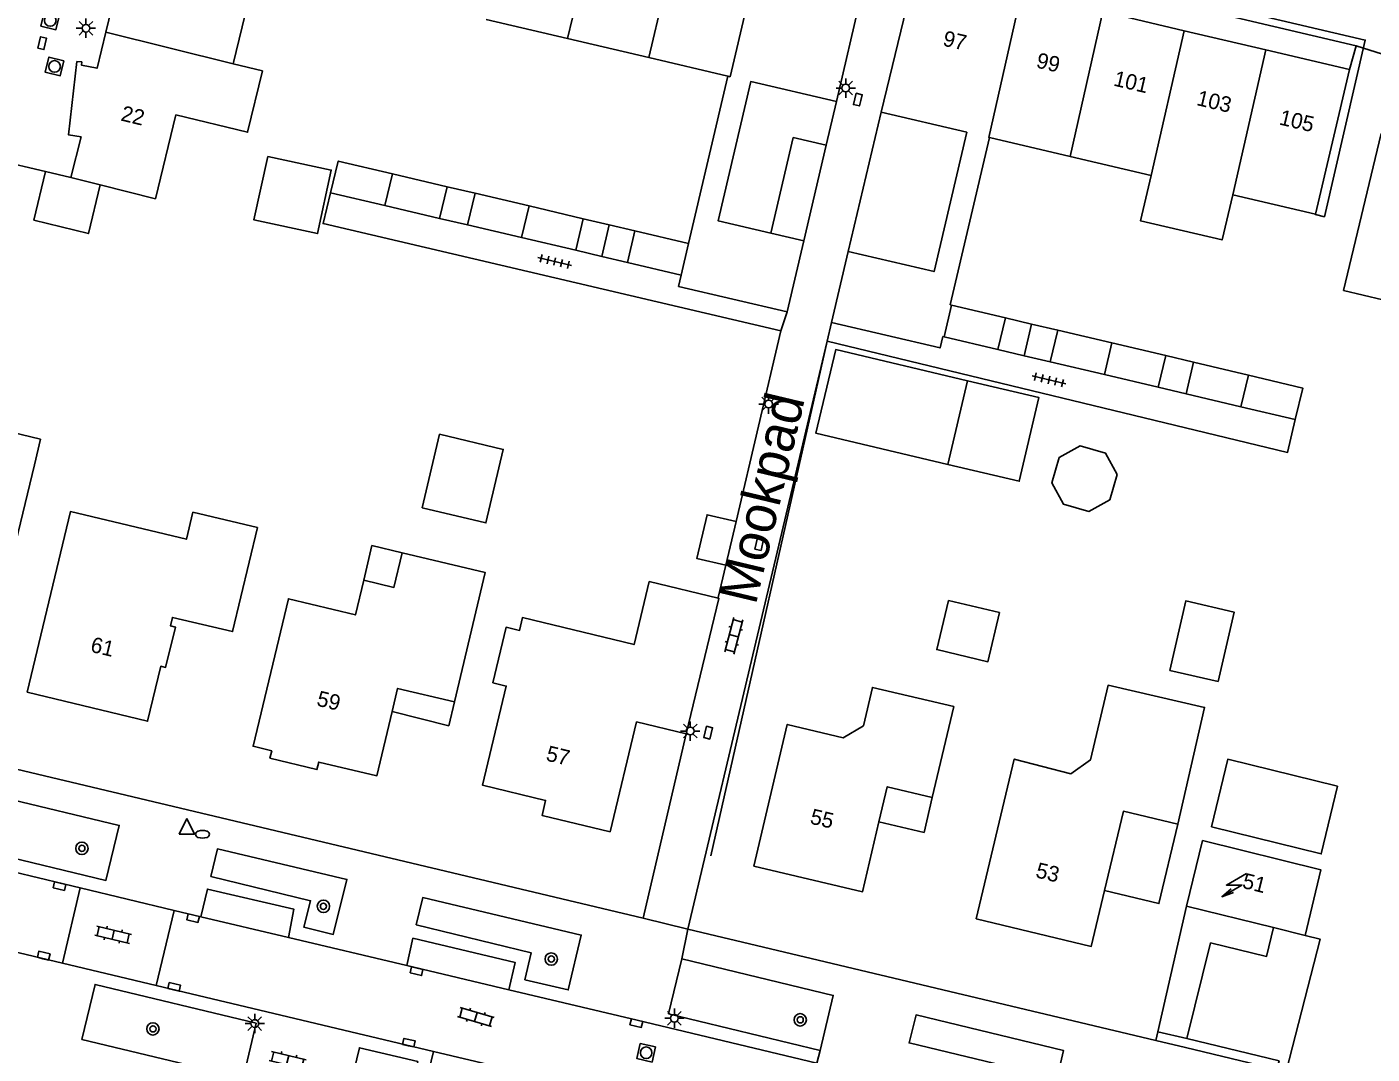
# Model space of a CAD drawing. Extents: x 124000 to 128010, y 398999 to 403000.
# Drawn here: x 127427.6 to 127514.5, y 399865.1 to 399931.5 of the extents above; entities that cross this region are included whole.
import ezdxf

# ---------------------------------------------------------------- set-up
doc = ezdxf.new("R2010")
doc.units = 0
for name, color, linetype in [('gg-afsc-erfafscheiding', 7, 'Continuous'), ('gg-afsc-hekwerk', 7, 'Continuous'), ('gg-afsc-muur', 7, 'Continuous'), ('gg-anno-huisnummerreeks BGT', 7, 'Continuous'), ('gg-anno-openbare ruimte label', 7, 'Continuous'), ('gg-bbg-bijgebouw', 7, 'Continuous'), ('gg-bbg-gedigitaliseerde bebouwing', 7, 'Continuous'), ('gg-bbg-gedigitaliseerde bijgebouw', 7, 'Continuous'), ('gg-bbg-hoofdgebouw', 7, 'Continuous'), ('gg-bbg-luifel en loopbrug', 7, 'Continuous'), ('gg-bbg-tussenscheiding', 7, 'Continuous'), ('gg-knt-verharding', 7, 'Continuous'), ('gg-knt-verharding nz', 7, 'Continuous'), ('gt-grn-groengrens', 7, 'Continuous'), ('gt-grn-weggrens', 7, 'Continuous'), ('gt-symb-boom', 7, 'Continuous'), ('gt-symb-brandkraan', 7, 'Continuous'), ('gt-symb-klinker verharding', 7, 'Continuous'), ('gt-symb-kolk', 7, 'Continuous'), ('gt-symb-lichtmast', 7, 'Continuous'), ('gt-symb-rioolschacht', 7, 'Continuous'), ('gt-symb-tegel verharding', 7, 'Continuous'), ('gt-symb-trafo symbool', 7, 'Continuous'), ('gt-symb-waterafsluiter', 7, 'Continuous')]:
    doc.layers.add(name, color=color, linetype=linetype)

# ---------------------------------------------------------------- blocks, each defined once
blk = doc.blocks.new('gt0-KOLK')
at = {"layer": 'gt-symb-kolk'}
blk.add_lwpolyline([(0, 0), (0.375, 0), (0.375, 0.4), (-0.375, 0.4), (-0.375, 0), (0, 0)], dxfattribs=at)
blk = doc.blocks.new('gt0-RS')
at = {"layer": 'gt-symb-rioolschacht'}
blk.add_lwpolyline([(-0.5, -0.5), (0.5, -0.5), (0.5, 0.5), (-0.5, 0.5)], close=True, dxfattribs=at)
blk.add_circle((0, 0), 0.375, dxfattribs=at)
blk = doc.blocks.new('gt0-LMAST')
at = {"layer": 'gt-symb-lichtmast'}
for p, q in [((-0.182, 0.173), (-0.447, 0.438)), ((-0.005, 0.246), (-0.005, 0.621)), ((0.172, 0.173), (0.437, 0.438)), ((-0.255, -0.004), (-0.63, -0.004)), ((-0.182, -0.181), (-0.447, -0.446)), ((-0.005, -0.254), (-0.005, -0.629)), ((0.437, -0.446), (0.172, -0.181)), ((0.245, -0.004), (0.62, -0.004))]:
    blk.add_line(p, q, dxfattribs=at)
blk.add_circle((-0.005, -0.004), 0.25, dxfattribs=at)
blk = doc.blocks.new('gt0-TEG1')
at = {"layer": 'gt-symb-tegel verharding'}
for p, q in [((-1.125, 0), (1.125, 0)), ((-0.9, -0.25), (-0.9, 0.25)), ((-0.45, -0.25), (-0.45, 0.25)), ((0, -0.25), (0, 0.25)), ((0.45, -0.25), (0.45, 0.25)), ((0.9, -0.25), (0.9, 0.25))]:
    blk.add_line(p, q, dxfattribs=at)
blk = doc.blocks.new('gt0-HSP')
at = {"layer": 'gt-symb-trafo symbool'}
for points in [[(0.771, 0.746), (-0.529, -0.004), (0.471, -0.004), (-0.829, -0.754)], [(-0.217, -0.24), (-0.829, -0.754), (-0.077, -0.48)]]:
    blk.add_lwpolyline(points, dxfattribs=at)
blk = doc.blocks.new('gt0-BOOM')
at = {"layer": 'gt-symb-boom'}
for radius in [0.4, 0.2]:
    blk.add_circle((0, 0), radius, dxfattribs=at)
blk = doc.blocks.new('gt0-KL1')
at = {"layer": 'gt-symb-klinker verharding'}
for p, q in [((-1.15, 0.3), (1.15, 0.3)), ((-1, -0.3), (-1, 0.3)), ((-0.5, 0.3), (-0.5, 0.45)), ((0, -0.3), (0, 0.3)), ((0.5, 0.3), (0.5, 0.45)), ((1, -0.3), (1, 0.3)), ((-1.15, -0.3), (1.15, -0.3)), ((-0.5, -0.45), (-0.5, -0.3)), ((0.5, -0.45), (0.5, -0.3))]:
    blk.add_line(p, q, dxfattribs=at)
blk = doc.blocks.new('gt0-WAFSL')
at = {"layer": 'gt-symb-waterafsluiter'}
for p, q in [((-0.5, -0.333), (0, 0.667)), ((0, 0.667), (0.5, -0.333)), ((0.5, -0.333), (-0.5, -0.333))]:
    blk.add_line(p, q, dxfattribs=at)
blk = doc.blocks.new('gt0-BR')
at = {"layer": 'gt-symb-brandkraan'}
for centre, radius, start, end in [((-0.244, 0), 0.206, 107.56694, 252.43307), ((0.599, -2.664), 3, 106.89205, 107.56694), ((0, -0.691), 0.938, 73.10799, 106.89205), ((-0.599, -2.664), 3, 72.43309, 73.10799), ((0.244, 0), 0.206, 287.56695, 72.43309), ((0.599, 2.664), 3, 252.43307, 253.10797), ((0, 0.691), 0.938, 253.10797, 286.89206), ((-0.599, 2.664), 3, 286.89206, 287.56695)]:
    blk.add_arc(centre, radius, start, end, dxfattribs=at)

msp = doc.modelspace()

# ---------------------------------------------------------------- linework, layer by layer
at = {"layer": 'gg-afsc-erfafscheiding'}
for p, q in [((127476.296, 399911.83), (127471.428, 399912.972)), ((127473.407, 399899.515), (127476.296, 399911.83)), ((127472.257, 399894.611), (127472.746, 399896.696))]:
    msp.add_line(p, q, dxfattribs=at)
for points in [[(127471.428, 399912.972), (127446.723, 399918.768), (127447.205, 399920.763)], [(127479.283, 399911.164), (127509.044, 399903.991), (127509.539, 399906.109)]]:
    msp.add_lwpolyline(points, dxfattribs=at)
at = {"layer": 'gg-afsc-hekwerk'}
msp.add_line((127471.776, 399877.923), (127479.283, 399911.164), dxfattribs=at)
at = {"layer": 'gg-afsc-muur'}
for p, q in [((127479.887, 399926.647), (127479.226, 399923.825)), ((127480.657, 399916.967), (127482.778, 399925.961)), ((127428.791, 399922.13), (127422.882, 399923.504))]:
    msp.add_line(p, q, dxfattribs=at)
at = {"layer": 'gg-bbg-bijgebouw'}
msp.add_lwpolyline([(127504.128, 399879.802), (127505.178, 399884.168), (127512.265, 399882.419), (127511.215, 399878.052), (127504.128, 399879.802)], dxfattribs=at)
at = {"layer": 'gg-bbg-gedigitaliseerde bebouwing'}
for p, q in [((127435.894, 399920.372), (127437.208, 399925.787)), ((127494.985, 399923.097), (127489.778, 399924.319)), ((127500.231, 399921.866), (127494.985, 399923.097)), ((127510.848, 399919.375), (127505.496, 399920.631)), ((127518.071, 399913.143), (127512.657, 399914.442)), ((127487.244, 399913.519), (127487.33, 399913.499)), ((127486.844, 399911.453), (127486.763, 399911.472))]:
    msp.add_line(p, q, dxfattribs=at)
for points in [[(127440.631, 399938.801), (127446.366, 399937.457), (127445.536, 399933.913), (127442.263, 399934.68), (127440.91, 399929.085)], [(127437.208, 399925.787), (127441.843, 399924.666), (127442.801, 399928.628), (127440.91, 399929.085)], [(127505.496, 399920.631), (127504.811, 399917.71), (127499.546, 399918.945), (127500.231, 399921.866)]]:
    msp.add_lwpolyline(points, dxfattribs=at)
at = {"layer": 'gg-bbg-gedigitaliseerde bijgebouw'}
for p, q in [((127477.778, 399917.651), (127479.226, 399923.825)), ((127428.029, 399918.98), (127428.791, 399922.13)), ((127430.425, 399921.75), (127428.791, 399922.13)), ((127451.198, 399921.98), (127450.718, 399919.937)), ((127450.718, 399919.937), (127447.205, 399920.763)), ((127456.06, 399918.681), (127456.54, 399920.725)), ((127456.54, 399920.725), (127460.035, 399919.904)), ((127460.035, 399919.904), (127463.527, 399919.083)), ((127459.552, 399917.861), (127456.06, 399918.681)), ((127463.527, 399919.083), (127463.047, 399917.04)), ((127463.047, 399917.04), (127459.552, 399917.861)), ((127466.875, 399918.289), (127466.4, 399916.244)), ((127470.343, 399917.483), (127466.875, 399918.289)), ((127466.4, 399916.244), (127469.864, 399915.437)), ((127487.33, 399913.499), (127490.81, 399912.678)), ((127490.81, 399912.678), (127490.327, 399910.633)), ((127493.71, 399909.837), (127494.191, 399911.88)), ((127494.191, 399911.88), (127497.683, 399911.058)), ((127490.327, 399910.633), (127486.844, 399911.453)), ((127497.683, 399911.058), (127501.167, 399910.237)), ((127497.201, 399909.015), (127493.71, 399909.837)), ((127501.167, 399910.237), (127500.686, 399908.194)), ((127500.686, 399908.194), (127497.201, 399909.015)), ((127506.027, 399906.936), (127506.508, 399908.979)), ((127488.356, 399908.62), (127487.08, 399903.214)), ((127509.539, 399906.109), (127506.027, 399906.936))]:
    msp.add_line(p, q, dxfattribs=at)
for points in [[(127479.226, 399923.825), (127477.103, 399924.323), (127475.657, 399918.148)], [(127447.205, 399920.763), (127447.699, 399922.807), (127451.198, 399921.98)], [(127432.323, 399921.272), (127431.561, 399918.125), (127428.029, 399918.98)], [(127506.508, 399908.979), (127510.022, 399908.141), (127509.539, 399906.109)], [(127487.08, 399903.214), (127491.701, 399902.124), (127492.977, 399907.529), (127488.356, 399908.62)], [(127454.248, 399905.159), (127453.124, 399900.41), (127457.242, 399899.435), (127458.366, 399904.184), (127454.248, 399905.159)], [(127487.123, 399894.422), (127490.426, 399893.642), (127489.676, 399890.467), (127486.373, 399891.247), (127487.123, 399894.422)], [(127501.437, 399889.905), (127502.465, 399894.389), (127505.584, 399893.674), (127504.556, 399889.19), (127501.437, 399889.905)]]:
    msp.add_lwpolyline(points, dxfattribs=at)
at = {"layer": 'gg-bbg-hoofdgebouw'}
for p, q in [((127479.887, 399926.647), (127482.077, 399935.994)), ((127482.778, 399925.961), (127485.031, 399935.293)), ((127497.109, 399932.459), (127502.365, 399931.226)), ((127462.521, 399930.719), (127457.266, 399931.951)), ((127467.768, 399929.489), (127462.521, 399930.719)), ((127502.365, 399931.226), (127507.639, 399929.988)), ((127507.639, 399929.988), (127513.041, 399928.721)), ((127472.877, 399928.291), (127467.768, 399929.489)), ((127470.343, 399917.483), (127472.877, 399928.291)), ((127513.041, 399928.721), (127510.848, 399919.375)), ((127515.093, 399924.594), (127512.657, 399914.442)), ((127487.244, 399913.519), (127489.778, 399924.319)), ((127435.894, 399920.372), (127432.323, 399921.272)), ((127477.778, 399917.651), (127476.703, 399913.065)), ((127479.581, 399912.382), (127480.657, 399916.967)), ((127428.473, 399904.85), (127428.068, 399903.181)), ((127508.127, 399873.294), (127502.504, 399874.682)), ((127510.167, 399872.79), (127508.127, 399873.294))]:
    msp.add_line(p, q, dxfattribs=at)
for points in [[(127434.847, 399940.189), (127434.299, 399937.874), (127433.549, 399938.157), (127431.865, 399933.641), (127432.165, 399933.529), (127432.237, 399933.709), (127433.244, 399933.461), (127432.68, 399931.128)], [(127432.68, 399931.128), (127432.117, 399928.796), (127431.101, 399929.009), (127431.13, 399929.207), (127430.811, 399929.235), (127430.279, 399924.491), (127431.084, 399924.366), (127430.425, 399921.75)], [(127475.657, 399918.148), (127472.248, 399918.947), (127474.356, 399927.943), (127479.887, 399926.647)], [(127482.778, 399925.961), (127488.308, 399924.663), (127486.197, 399915.667), (127480.657, 399916.967)], [(127476.703, 399913.065), (127469.693, 399914.708), (127469.864, 399915.437)], [(127486.763, 399911.472), (127486.591, 399910.737), (127479.581, 399912.382)], [(127417.987, 399904.454), (127421.381, 399903.644), (127422.032, 399906.382), (127428.473, 399904.85)], [(127428.068, 399903.181), (127425.475, 399892.492), (127421.646, 399893.421), (127421.622, 399893.3), (127421.502, 399893.331)], [(127427.595, 399888.492), (127435.383, 399886.62), (127436.232, 399890.177), (127436.546, 399890.096), (127437.175, 399892.707), (127436.854, 399892.784), (127436.985, 399893.329), (127440.871, 399892.41), (127442.478, 399899.127), (127438.306, 399900.125), (127437.887, 399898.374), (127430.399, 399900.16), (127427.595, 399888.492)], [(127449.351, 399895.73), (127451.299, 399895.263), (127451.833, 399897.501)], [(127451.833, 399897.501), (127457.188, 399896.233), (127455.21, 399887.867)], [(127451.181, 399887.245), (127450.197, 399883.095), (127446.436, 399883.987), (127446.319, 399883.502), (127443.29, 399884.231), (127443.405, 399884.719), (127442.193, 399885.01), (127444.483, 399894.535), (127448.812, 399893.494), (127449.351, 399895.73)], [(127470.179, 399885.802), (127466.981, 399886.575), (127465.267, 399879.479), (127460.871, 399880.541), (127461.095, 399881.511), (127457.019, 399882.493), (127458.554, 399888.894), (127457.693, 399889.111), (127458.549, 399892.697), (127459.415, 399892.49), (127459.605, 399893.315), (127466.811, 399891.575), (127467.792, 399895.638), (127472.246, 399894.562)], [(127472.246, 399894.562), (127472.293, 399894.551), (127470.179, 399885.802)], [(127501.944, 399879.971), (127503.675, 399887.519), (127497.447, 399888.947), (127496.299, 399884.121), (127495.046, 399883.219), (127491.377, 399884.172), (127488.92, 399873.851)], [(127451.181, 399887.245), (127451.535, 399888.739), (127455.21, 399887.867)], [(127486.087, 399881.705), (127487.47, 399887.564), (127482.214, 399888.805), (127481.63, 399886.333), (127480.326, 399885.559), (127476.715, 399886.412), (127474.555, 399877.265)], [(127482.641, 399880.122), (127483.177, 399882.392), (127486.087, 399881.705)], [(127497.212, 399875.68), (127498.432, 399880.807), (127501.944, 399879.971)], [(127474.555, 399877.265), (127481.576, 399875.608), (127482.641, 399880.122)], [(127502.504, 399874.682), (127503.549, 399878.915), (127511.187, 399877.031), (127510.167, 399872.79)], [(127488.92, 399873.851), (127496.355, 399872.081), (127497.212, 399875.68)]]:
    msp.add_lwpolyline(points, dxfattribs=at)
at = {"layer": 'gg-bbg-luifel en loopbrug'}
for p, q in [((127451.198, 399921.98), (127454.734, 399921.149)), ((127454.734, 399921.149), (127454.254, 399919.106)), ((127454.734, 399921.149), (127456.54, 399920.725)), ((127450.718, 399919.937), (127454.254, 399919.106)), ((127454.254, 399919.106), (127456.06, 399918.681)), ((127465.201, 399918.686), (127463.527, 399919.083)), ((127465.201, 399918.686), (127464.724, 399916.642)), ((127466.875, 399918.289), (127465.201, 399918.686)), ((127463.047, 399917.04), (127464.724, 399916.642)), ((127464.724, 399916.642), (127466.4, 399916.244)), ((127490.81, 399912.678), (127492.501, 399912.279)), ((127492.019, 399910.235), (127492.501, 399912.279)), ((127492.501, 399912.279), (127494.191, 399911.88)), ((127492.019, 399910.235), (127490.327, 399910.633)), ((127493.71, 399909.837), (127492.019, 399910.235)), ((127501.167, 399910.237), (127502.958, 399909.815)), ((127502.958, 399909.815), (127502.479, 399907.772)), ((127502.958, 399909.815), (127506.508, 399908.979)), ((127502.479, 399907.772), (127500.686, 399908.194)), ((127506.027, 399906.936), (127502.479, 399907.772)), ((127472.746, 399896.696), (127473.407, 399899.515)), ((127451.181, 399887.245), (127454.846, 399886.327)), ((127455.21, 399887.867), (127454.846, 399886.327))]:
    msp.add_line(p, q, dxfattribs=at)
for points in [[(127491.214, 399933.842), (127491.691, 399935.877), (127514.059, 399930.619), (127511.417, 399919.21), (127510.841, 399919.345), (127510.848, 399919.375)], [(127443.141, 399923.107), (127447.246, 399922.222), (127446.362, 399918.117), (127442.256, 399919.001), (127443.141, 399923.107)], [(127488.356, 399908.62), (127479.843, 399910.629), (127478.567, 399905.224), (127487.08, 399903.214)], [(127498.038, 399902.559), (127497.563, 399900.927), (127496.198, 399900.177), (127494.562, 399900.649), (127493.808, 399902.016), (127494.28, 399903.652), (127495.647, 399904.406), (127497.285, 399903.93), (127498.038, 399902.559)], [(127472.746, 399896.696), (127470.863, 399897.142), (127471.53, 399899.96), (127473.407, 399899.515)], [(127451.833, 399897.501), (127449.88, 399897.963), (127449.351, 399895.73)], [(127486.087, 399881.705), (127485.551, 399879.435), (127482.641, 399880.122)], [(127497.212, 399875.68), (127500.724, 399874.844), (127501.944, 399879.971)]]:
    msp.add_lwpolyline(points, dxfattribs=at)
at = {"layer": 'gg-bbg-tussenscheiding'}
for p, q in [((127462.521, 399930.719), (127464.707, 399940.067)), ((127467.768, 399929.489), (127469.955, 399938.836)), ((127494.985, 399923.097), (127497.109, 399932.459)), ((127432.68, 399931.128), (127440.91, 399929.085)), ((127500.231, 399921.866), (127502.365, 399931.226)), ((127505.496, 399920.631), (127507.639, 399929.988)), ((127432.323, 399921.272), (127430.425, 399921.75)), ((127460.035, 399919.904), (127459.552, 399917.861)), ((127477.778, 399917.651), (127475.657, 399918.148)), ((127470.343, 399917.483), (127469.864, 399915.437)), ((127486.844, 399911.453), (127487.33, 399913.499)), ((127497.201, 399909.015), (127497.683, 399911.058))]:
    msp.add_line(p, q, dxfattribs=at)
for points in [[(127475.213, 399937.603), (127473.022, 399928.252), (127472.877, 399928.291)], [(127491.845, 399933.694), (127489.73, 399924.334), (127489.778, 399924.319)]]:
    msp.add_lwpolyline(points, dxfattribs=at)
at = {"layer": 'gg-knt-verharding'}
for p, q in [((127513.467, 399930.241), (127485.404, 399936.869)), ((127513.467, 399930.241), (127513.041, 399928.721)), ((127515.166, 399929.716), (127513.467, 399930.241)), ((127476.703, 399913.065), (127476.296, 399911.83)), ((127479.581, 399912.382), (127479.283, 399911.164)), ((127479.283, 399911.164), (127470.298, 399873.196)), ((127472.257, 399894.611), (127472.246, 399894.562)), ((127418.83, 399885.453), (127467.412, 399873.892)), ((127467.412, 399873.892), (127470.179, 399885.802)), ((127417.323, 399879.131), (127431.034, 399875.854)), ((127429.894, 399870.994), (127431.034, 399875.854)), ((127437.103, 399874.403), (127435.941, 399869.552)), ((127437.103, 399874.403), (127438.812, 399873.995)), ((127500.647, 399866.56), (127502.504, 399874.682)), ((127429.894, 399870.994), (127422.29, 399872.807)), ((127444.483, 399872.644), (127452.126, 399870.843)), ((127470.298, 399873.196), (127500.519, 399865.999)), ((127504.053, 399872.313), (127502.529, 399866.13)), ((127469.039, 399867.715), (127469.891, 399871.263)), ((127453.854, 399865.281), (127435.941, 399869.552)), ((127478.838, 399865.362), (127469.039, 399867.715)), ((127500.519, 399865.999), (127500.647, 399866.56)), ((127502.529, 399866.13), (127500.647, 399866.56)), ((127500.519, 399865.999), (127502.439, 399865.546)), ((127508.356, 399864.131), (127502.439, 399865.546))]:
    msp.add_line(p, q, dxfattribs=at)
for points in [[(127425.182, 399878.137), (127426.034, 399881.692), (127433.547, 399879.891), (127432.694, 399876.335), (127425.182, 399878.137)], [(127439.463, 399876.588), (127439.897, 399878.377), (127448.263, 399876.399), (127447.379, 399872.847), (127445.485, 399873.318), (127445.915, 399875.028), (127439.463, 399876.588)], [(127438.812, 399873.995), (127439.251, 399875.774), (127444.84, 399874.476), (127444.483, 399872.644)], [(127452.745, 399873.468), (127453.166, 399875.232), (127463.399, 399872.806), (127462.562, 399869.264), (127459.766, 399869.918), (127460.174, 399871.651), (127452.745, 399873.468)], [(127504.053, 399872.313), (127507.688, 399871.428), (127508.127, 399873.294)], [(127452.126, 399870.843), (127452.528, 399872.599), (127459.138, 399871.035), (127458.715, 399869.263)], [(127469.891, 399871.263), (127479.69, 399868.91), (127478.838, 399865.362)], [(127442.405, 399867.127), (127441.554, 399863.572), (127431.136, 399866.065), (127431.986, 399869.619), (127442.405, 399867.127)], [(127458.715, 399869.263), (127467.007, 399867.318), (127478.625, 399864.529)], [(127491.614, 399862.309), (127492.008, 399864.065), (127484.59, 399865.845), (127485.033, 399867.646), (127494.561, 399865.359), (127493.744, 399861.809), (127491.614, 399862.309)], [(127452.847, 399864.633), (127452.421, 399862.894), (127459.87, 399861.106), (127459.436, 399859.286), (127448.211, 399861.977), (127449.066, 399865.535), (127452.847, 399864.633)], [(127460.51, 399863.707), (127460.068, 399861.939), (127453.433, 399863.498), (127453.854, 399865.281)]]:
    msp.add_lwpolyline(points, dxfattribs=at)
at = {"layer": 'gg-knt-verharding nz'}
for p, q in [((127431.034, 399875.854), (127437.103, 399874.403)), ((127444.483, 399872.644), (127438.812, 399873.995)), ((127429.894, 399870.994), (127435.941, 399869.552)), ((127458.715, 399869.263), (127452.126, 399870.843)), ((127453.854, 399865.281), (127460.51, 399863.707))]:
    msp.add_line(p, q, dxfattribs=at)
at = {"layer": 'gt-grn-groengrens'}
for points in [[(127508.953, 399863.988), (127511.137, 399872.55), (127510.167, 399872.79)], [(127502.529, 399866.13), (127508.49, 399864.689), (127508.356, 399864.131)]]:
    msp.add_lwpolyline(points, dxfattribs=at)
at = {"layer": 'gt-grn-weggrens'}
for p, q in [((127470.298, 399873.196), (127467.412, 399873.892)), ((127470.298, 399873.196), (127469.891, 399871.263)), ((127478.838, 399865.362), (127478.625, 399864.529))]:
    msp.add_line(p, q, dxfattribs=at)

# ---------------------------------------------------------------- block references
at = {"layer": 'gt-symb-boom'}
for p in [(127431.137, 399878.41), (127446.745, 399874.665), (127461.465, 399871.26), (127435.726, 399866.75), (127477.552, 399867.334)]:
    msp.add_blockref('gt0-BOOM', p, dxfattribs=at)
at = {"layer": 'gt-symb-brandkraan'}
msp.add_blockref('gt0-BR', (127438.929, 399879.316), dxfattribs=at)
at = {"layer": 'gt-symb-klinker verharding'}
for p, rotation in [((127473.255, 399892.139), -104.59195620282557), ((127433.157, 399872.83), -13.411071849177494), ((127456.592, 399867.514), 163.79481462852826), ((127444.431, 399864.732), -13.480126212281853)]:
    msp.add_blockref('gt0-KL1', p, dxfattribs=dict(at, rotation=rotation))
at = {"layer": 'gt-symb-kolk'}
for p, rotation in [((127428.383, 399930.467), -103.4667768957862), ((127481.469, 399926.728), 76.29711003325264), ((127474.713, 399898.107), -103.06333733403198), ((127471.795, 399885.835), 75.51896562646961), ((127429.741, 399876.169), 166.5889281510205), ((127438.365, 399874.101), 166.51987378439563), ((127428.624, 399871.284), -13.355340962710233), ((127452.809, 399870.672), 166.5889281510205), ((127437.06, 399869.266), -12.882979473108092), ((127467.007, 399867.318), 166.82507338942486), ((127452.22, 399865.663), -12.590950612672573)]:
    msp.add_blockref('gt0-KOLK', p, dxfattribs=dict(at, rotation=rotation))
at = {"layer": 'gt-symb-lichtmast'}
for p in [(127431.402, 399931.39), (127480.494, 399927.526), (127475.517, 399907.114), (127470.449, 399885.993), (127469.423, 399867.436), (127442.314, 399867.097)]:
    msp.add_blockref('gt0-LMAST', p, dxfattribs=at)
at = {"layer": 'gt-symb-rioolschacht'}
for p, rotation in [((127429.093, 399931.891), 166.5889281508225), ((127429.373, 399928.918), 166.58892815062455), ((127467.597, 399865.206), 77.29726808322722)]:
    msp.add_blockref('gt0-RS', p, dxfattribs=dict(at, rotation=rotation))
at = {"layer": 'gt-symb-tegel verharding'}
for p, rotation in [((127461.687, 399916.315), -13.355340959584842), ((127493.624, 399908.67), -13.299584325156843)]:
    msp.add_blockref('gt0-TEG1', p, dxfattribs=dict(at, rotation=rotation))
at = {"layer": 'gt-symb-trafo symbool'}
msp.add_blockref('gt0-HSP', (127505.622, 399876.039), dxfattribs=at)
at = {"layer": 'gt-symb-waterafsluiter'}
msp.add_blockref('gt0-WAFSL', (127437.916, 399879.67), dxfattribs=at)

# ---------------------------------------------------------------- texts
at = {"layer": 'gg-anno-huisnummerreeks BGT'}
for s, rotation, p in [('97', 346.8, (127486.711, 399930.276)), ('99', 346.8, (127492.746, 399928.86)), ('101', 346.8, (127497.741, 399927.688)), ('103', 346.8, (127503.108, 399926.429)), ('22', 346.5, (127433.597, 399925.433)), ('105', 346.8, (127508.448, 399925.176)), ('61', 346.5, (127431.638, 399891.12)), ('59', 346.5, (127446.255, 399887.638)), ('57', 346.4, (127461.071, 399884.094)), ('55', 346.7, (127478.132, 399880.017)), ('53', 346.6, (127492.711, 399876.547)), ('51', 346.1, (127506.061, 399875.865))]:
    msp.add_text(s, height=1, rotation=rotation, dxfattribs=at).set_placement(p)
at = {"layer": 'gg-anno-openbare ruimte label'}
msp.add_text('Mookpad', height=2.5, rotation=76.6, dxfattribs=at).set_placement((127474.673, 399894.073))

doc.saveas('drawing.dxf')
